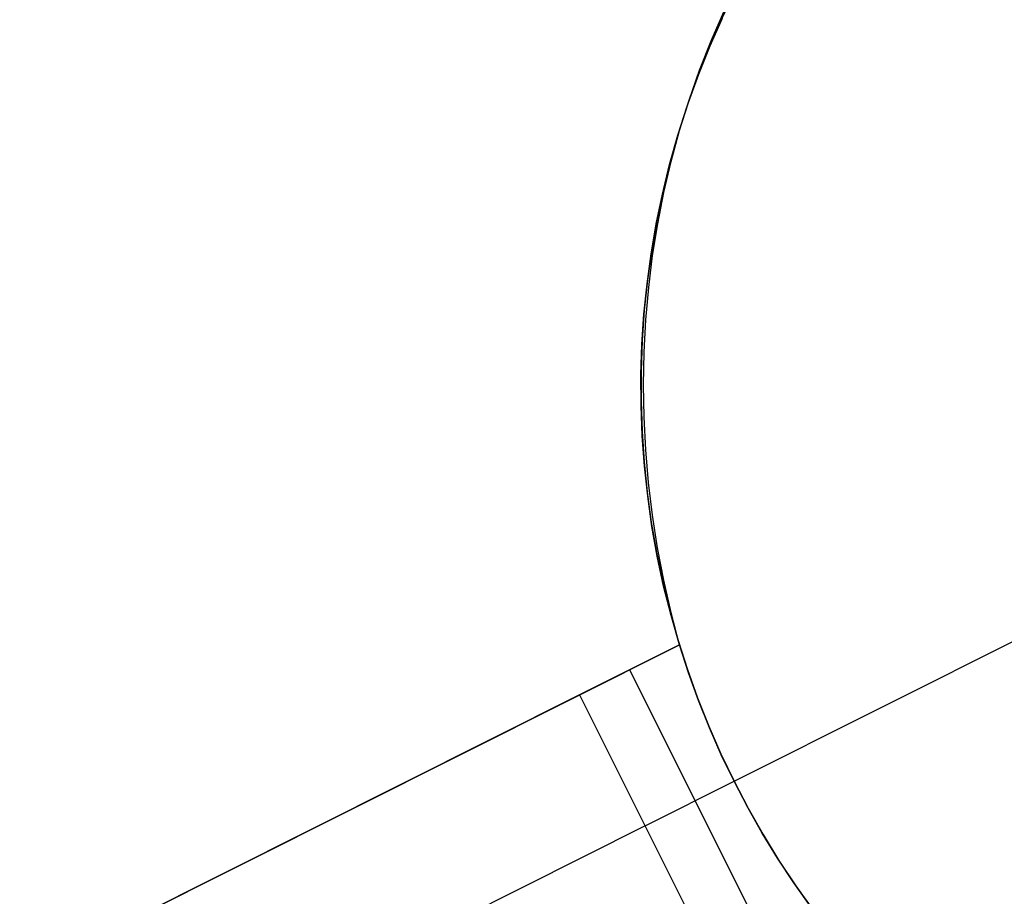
# Model space of a CAD drawing. Header units: millimetres. Extents: x 7986 to 9191, y -11326 to -10283.
# Tile 272 of 312: x 8650.92 to 8654.28, y -10602.92 to -10599.93. Entities that reach past the tile are written whole.
import ezdxf

# ---------------------------------------------------------------- set-up
doc = ezdxf.new("R2010")
doc.units = ezdxf.units.MM
doc.layers.add('color', color=7, linetype='Continuous')

msp = doc.modelspace()

# ---------------------------------------------------------------- linework, layer by layer
at = {"layer": 'color', "color": 254, "true_color": 0xcad1ee}
for p, q in [((8653.3145, -10599.9343, -22.8301), (8653.3593, -10599.8407, -22.8301)), ((8653.2825, -10600.0003, -13.0732), (8653.3258, -10599.9015, -13.116)), ((8653.2825, -10600.0003, -13.0732), (8653.3258, -10599.9015, -13.116)), ((8653.273, -10600.0294, -22.8301), (8653.3145, -10599.9343, -22.8301)), ((8653.3194, -10599.9237, -33.2406), (8653.2776, -10600.0184, -33.2406)), ((8653.3194, -10599.9237, -33.2406), (8653.2776, -10600.0184, -33.2406)), ((8653.2429, -10600.1008, -13.0309), (8653.2825, -10600.0003, -13.0732)), ((8653.2429, -10600.1008, -13.0309), (8653.2825, -10600.0003, -13.0732)), ((8653.2348, -10600.1258, -22.8301), (8653.273, -10600.0294, -22.8301)), ((8653.2776, -10600.0184, -33.2406), (8653.2391, -10600.1145, -33.2406)), ((8653.2776, -10600.0184, -33.2406), (8653.2391, -10600.1145, -33.2406)), ((8653.2069, -10600.2029, -12.9893), (8653.2429, -10600.1008, -13.0309)), ((8653.2069, -10600.2029, -12.9893), (8653.2429, -10600.1008, -13.0309)), ((8653.1999, -10600.2235, -22.8301), (8653.2348, -10600.1258, -22.8301)), ((8653.2391, -10600.1145, -33.2406), (8653.2039, -10600.2119, -33.2406)), ((8653.2391, -10600.1145, -33.2406), (8653.2039, -10600.2119, -33.2406)), ((8653.1746, -10600.3065, -12.9483), (8653.2069, -10600.2029, -12.9893)), ((8653.1746, -10600.3065, -12.9483), (8653.2069, -10600.2029, -12.9893)), ((8653.1685, -10600.3224, -22.8301), (8653.1999, -10600.2235, -22.8301)), ((8653.2039, -10600.2119, -33.2406), (8653.172, -10600.3105, -33.2406)), ((8653.2039, -10600.2119, -33.2406), (8653.172, -10600.3105, -33.2406)), ((8653.1459, -10600.4114, -12.908), (8653.1746, -10600.3065, -12.9483)), ((8653.1459, -10600.4114, -12.908), (8653.1746, -10600.3065, -12.9483)), ((8653.1404, -10600.4223, -22.8301), (8653.1685, -10600.3224, -22.8301)), ((8653.172, -10600.3105, -33.2406), (8653.1437, -10600.4101, -33.2406)), ((8653.172, -10600.3105, -33.2406), (8653.1437, -10600.4101, -33.2406)), ((8653.1159, -10600.5231, -22.8301), (8653.1404, -10600.4223, -22.8301)), ((8653.1437, -10600.4101, -33.2406), (8653.1187, -10600.5106, -33.2406)), ((8653.1437, -10600.4101, -33.2406), (8653.1187, -10600.5106, -33.2406)), ((8653.1211, -10600.5176, -12.8685), (8653.1459, -10600.4114, -12.908)), ((8653.1211, -10600.5176, -12.8685), (8653.1459, -10600.4114, -12.908)), ((8653.0948, -10600.6247, -22.8301), (8653.1159, -10600.5231, -22.8301)), ((8653.1187, -10600.5106, -33.2406), (8653.0973, -10600.6119, -33.2406)), ((8653.1187, -10600.5106, -33.2406), (8653.0973, -10600.6119, -33.2406)), ((8653.0999, -10600.6249, -12.8298), (8653.1211, -10600.5176, -12.8685)), ((8653.0999, -10600.6249, -12.8298), (8653.1211, -10600.5176, -12.8685)), ((8653.0773, -10600.7269, -22.8301), (8653.0948, -10600.6247, -22.8301)), ((8653.0973, -10600.6119, -33.2406), (8653.0793, -10600.7139, -33.2406)), ((8653.0973, -10600.6119, -33.2406), (8653.0793, -10600.7139, -33.2406)), ((8653.0826, -10600.7331, -12.792), (8653.0999, -10600.6249, -12.8298)), ((8653.0826, -10600.7331, -12.792), (8653.0999, -10600.6249, -12.8298)), ((8653.0633, -10600.8297, -22.8301), (8653.0773, -10600.7269, -22.8301)), ((8653.0793, -10600.7139, -33.2406), (8653.0649, -10600.8165, -33.2406)), ((8653.0793, -10600.7139, -33.2406), (8653.0649, -10600.8165, -33.2406)), ((8653.0691, -10600.8422, -12.755), (8653.0826, -10600.7331, -12.792)), ((8653.0691, -10600.8422, -12.755), (8653.0826, -10600.7331, -12.792)), ((8653.0529, -10600.9329, -22.8301), (8653.0633, -10600.8297, -22.8301)), ((8653.0649, -10600.8165, -33.2406), (8653.0541, -10600.9195, -33.2406)), ((8653.0649, -10600.8165, -33.2406), (8653.0541, -10600.9195, -33.2406)), ((8653.0595, -10600.9521, -12.719), (8653.0691, -10600.8422, -12.755)), ((8653.0595, -10600.9521, -12.719), (8653.0691, -10600.8422, -12.755)), ((8653.0461, -10601.0365, -22.8301), (8653.0529, -10600.9329, -22.8301)), ((8653.0541, -10600.9195, -33.2406), (8653.0468, -10601.0228, -33.2406)), ((8653.0541, -10600.9195, -33.2406), (8653.0468, -10601.0228, -33.2406)), ((8653.0536, -10601.0625, -12.684), (8653.0595, -10600.9521, -12.719)), ((8653.0536, -10601.0625, -12.684), (8653.0595, -10600.9521, -12.719)), ((8653.0428, -10601.1402, -22.8301), (8653.0461, -10601.0365, -22.8301)), ((8653.0468, -10601.0228, -33.2406), (8653.043, -10601.1263, -33.2406)), ((8653.0468, -10601.0228, -33.2406), (8653.043, -10601.1263, -33.2406)), ((8653.0517, -10601.1734, -12.65), (8653.0536, -10601.0625, -12.684)), ((8653.0517, -10601.1734, -12.65), (8653.0536, -10601.0625, -12.684)), ((8653.0431, -10601.2439, -22.8301), (8653.0428, -10601.1402, -22.8301)), ((8653.043, -10601.1263, -33.2406), (8653.0429, -10601.2298, -33.2406)), ((8653.043, -10601.1263, -33.2406), (8653.0429, -10601.2298, -33.2406)), ((8653.0536, -10601.2846, -12.617), (8653.0517, -10601.1734, -12.65)), ((8653.0536, -10601.2846, -12.617), (8653.0517, -10601.1734, -12.65)), ((8653.0429, -10601.2298, -33.2406), (8653.0463, -10601.3333, -33.2406)), ((8653.0429, -10601.2298, -33.2406), (8653.0463, -10601.3333, -33.2406)), ((8653.0471, -10601.3476, -22.8301), (8653.0431, -10601.2439, -22.8301)), ((8653.0593, -10601.396, -12.5852), (8653.0536, -10601.2846, -12.617)), ((8653.0593, -10601.396, -12.5852), (8653.0536, -10601.2846, -12.617)), ((8653.0463, -10601.3333, -33.2406), (8653.0533, -10601.4367, -33.2406)), ((8653.0463, -10601.3333, -33.2406), (8653.0533, -10601.4367, -33.2406)), ((8653.0546, -10601.451, -22.8301), (8653.0471, -10601.3476, -22.8301)), ((8653.0689, -10601.5074, -12.5546), (8653.0593, -10601.396, -12.5852)), ((8653.0689, -10601.5074, -12.5546), (8653.0593, -10601.396, -12.5852)), ((8653.0533, -10601.4367, -33.2406), (8653.0639, -10601.5397, -33.2406)), ((8653.0533, -10601.4367, -33.2406), (8653.0639, -10601.5397, -33.2406)), ((8653.0656, -10601.5542, -22.8301), (8653.0546, -10601.451, -22.8301)), ((8653.0823, -10601.6188, -12.5251), (8653.0689, -10601.5074, -12.5546)), ((8653.0823, -10601.6188, -12.5251), (8653.0689, -10601.5074, -12.5546)), ((8653.0639, -10601.5397, -33.2406), (8653.078, -10601.6423, -33.2406)), ((8653.0639, -10601.5397, -33.2406), (8653.078, -10601.6423, -33.2406)), ((8653.0803, -10601.6569, -22.8301), (8653.0656, -10601.5542, -22.8301)), ((8653.078, -10601.6423, -33.2406), (8653.0956, -10601.7443, -33.2406)), ((8653.078, -10601.6423, -33.2406), (8653.0956, -10601.7443, -33.2406)), ((8653.0996, -10601.7299, -12.4968), (8653.0823, -10601.6188, -12.5251)), ((8653.0996, -10601.7299, -12.4968), (8653.0823, -10601.6188, -12.5251)), ((8653.0984, -10601.759, -22.8301), (8653.0803, -10601.6569, -22.8301)), ((8653.0956, -10601.7443, -33.2406), (8653.1168, -10601.8457, -33.2406)), ((8653.0956, -10601.7443, -33.2406), (8653.1168, -10601.8457, -33.2406)), ((8653.1206, -10601.8408, -12.4698), (8653.0996, -10601.7299, -12.4968)), ((8653.1206, -10601.8408, -12.4698), (8653.0996, -10601.7299, -12.4968)), ((8653.3605, -10602.5266, -33.2406), (8654.925, -10601.7426, -33.2406)), ((8653.1201, -10601.8605, -22.8301), (8653.0984, -10601.759, -22.8301)), ((8653.1168, -10601.8457, -33.2406), (8653.1414, -10601.9463, -33.2406)), ((8653.1168, -10601.8457, -33.2406), (8653.1414, -10601.9463, -33.2406)), ((8653.1454, -10601.9511, -12.444), (8653.1206, -10601.8408, -12.4698)), ((8653.1454, -10601.9511, -12.444), (8653.1206, -10601.8408, -12.4698)), ((8653.1453, -10601.9611, -22.8301), (8653.1201, -10601.8605, -22.8301)), ((8653.1414, -10601.9463, -33.2406), (8653.1695, -10602.046, -33.2406)), ((8653.1414, -10601.9463, -33.2406), (8653.1695, -10602.046, -33.2406)), ((8653.174, -10602.0608, -12.4196), (8653.1454, -10601.9511, -12.444)), ((8653.174, -10602.0608, -12.4196), (8653.1454, -10601.9511, -12.444)), ((8653.174, -10602.0608, -22.8301), (8653.1453, -10601.9611, -22.8301)), ((8653.1695, -10602.046, -33.2406), (8653.201, -10602.1447, -33.2406)), ((8653.1695, -10602.046, -33.2406), (8653.201, -10602.1447, -33.2406)), ((8645.0904, -10606.1121, -8.7734), (8653.174, -10602.0608, -12.4196)), ((8645.0904, -10606.1121, -8.7734), (8653.174, -10602.0608, -12.4196)), ((8653.174, -10602.0608, -17.007), (8648.5829, -10604.3617, -17.007)), ((8653.174, -10602.0608, -25.2406), (8652.8327, -10602.2319, -25.2406)), ((8653.174, -10602.0608, -25.2406), (8652.8327, -10602.2319, -25.2406)), ((8653.205, -10602.1564, -25.2406), (8653.174, -10602.0608, -25.2406)), ((8653.174, -10602.0608, -25.2406), (8653.174, -10602.0608, -12.4196)), ((8653.205, -10602.1564, -25.2406), (8653.174, -10602.0608, -25.2406)), ((8653.174, -10602.0608, -25.2406), (8653.174, -10602.0608, -12.4196)), ((8653.0034, -10602.1463, -25.2406), (8653.4514, -10603.0404, -25.2406)), ((8653.201, -10602.1447, -33.2406), (8653.2359, -10602.2422, -33.2406)), ((8653.201, -10602.1447, -33.2406), (8653.2359, -10602.2422, -33.2406)), ((8653.2392, -10602.2509, -25.2406), (8653.205, -10602.1564, -25.2406)), ((8653.2392, -10602.2509, -25.2406), (8653.205, -10602.1564, -25.2406)), ((8652.8327, -10602.2319, -25.2406), (8645.0904, -10606.1121, -10.2406)), ((8652.8327, -10602.2319, -25.2406), (8645.0904, -10606.1121, -10.2406)), ((8652.8327, -10602.2319, -25.2406), (8653.2808, -10603.1259, -25.2406)), ((8652.8327, -10602.2319, -25.2406), (8653.2808, -10603.1259, -25.2406)), ((8653.2359, -10602.2422, -33.2406), (8653.2741, -10602.3384, -33.2406)), ((8653.2359, -10602.2422, -33.2406), (8653.2741, -10602.3384, -33.2406)), ((8653.2765, -10602.3441, -25.2406), (8653.2392, -10602.2509, -25.2406)), ((8653.2765, -10602.3441, -25.2406), (8653.2392, -10602.2509, -25.2406)), ((8653.2741, -10602.3384, -33.2406), (8653.3157, -10602.4333, -33.2406)), ((8653.2741, -10602.3384, -33.2406), (8653.3157, -10602.4333, -33.2406)), ((8653.317, -10602.4361, -25.2406), (8653.2765, -10602.3441, -25.2406)), ((8653.317, -10602.4361, -25.2406), (8653.2765, -10602.3441, -25.2406)), ((8653.3157, -10602.4333, -33.2406), (8653.3605, -10602.5266, -33.2406)), ((8653.3157, -10602.4333, -33.2406), (8653.3605, -10602.5266, -33.2406)), ((8653.3605, -10602.5266, -25.2406), (8653.317, -10602.4361, -25.2406)), ((8653.3605, -10602.5266, -25.2406), (8653.317, -10602.4361, -25.2406)), ((8653.0568, -10602.6789, -25.2406), (8653.3605, -10602.5266, -25.2406)), ((8653.407, -10602.6157, -25.2406), (8653.3605, -10602.5266, -25.2406)), ((8653.3605, -10602.5266, -33.2406), (8653.4085, -10602.6184, -33.2406)), ((8653.3605, -10602.5266, -33.2406), (8653.3605, -10602.5266, -25.2406)), ((8653.407, -10602.6157, -25.2406), (8653.3605, -10602.5266, -25.2406)), ((8653.3605, -10602.5266, -33.2406), (8653.4085, -10602.6184, -33.2406)), ((8653.3605, -10602.5266, -33.2406), (8653.3605, -10602.5266, -25.2406)), ((8653.4565, -10602.7031, -25.2406), (8653.407, -10602.6157, -25.2406)), ((8653.4565, -10602.7031, -25.2406), (8653.407, -10602.6157, -25.2406)), ((8653.4085, -10602.6184, -33.2406), (8653.4596, -10602.7085, -33.2406)), ((8653.4085, -10602.6184, -33.2406), (8653.4596, -10602.7085, -33.2406)), ((8653.0568, -10602.6789, -25.2406), (8645.3144, -10606.5591, -10.2406)), ((8653.5088, -10602.7889, -25.2406), (8653.4565, -10602.7031, -25.2406)), ((8653.5088, -10602.7889, -25.2406), (8653.4565, -10602.7031, -25.2406)), ((8653.4596, -10602.7085, -33.2406), (8653.5138, -10602.7967, -33.2406)), ((8653.4596, -10602.7085, -33.2406), (8653.5138, -10602.7967, -33.2406)), ((8653.564, -10602.8728, -25.2406), (8653.5088, -10602.7889, -25.2406)), ((8653.564, -10602.8728, -25.2406), (8653.5088, -10602.7889, -25.2406)), ((8653.5138, -10602.7967, -33.2406), (8653.571, -10602.883, -33.2406)), ((8653.5138, -10602.7967, -33.2406), (8653.571, -10602.883, -33.2406)), ((8653.622, -10602.9548, -25.2406), (8653.564, -10602.8728, -25.2406)), ((8653.622, -10602.9548, -25.2406), (8653.564, -10602.8728, -25.2406)), ((8653.571, -10602.883, -33.2406), (8653.6312, -10602.9673, -33.2406)), ((8653.571, -10602.883, -33.2406), (8653.6312, -10602.9673, -33.2406))]:
    msp.add_line(p, q, dxfattribs=at)

doc.saveas('drawing.dxf')
